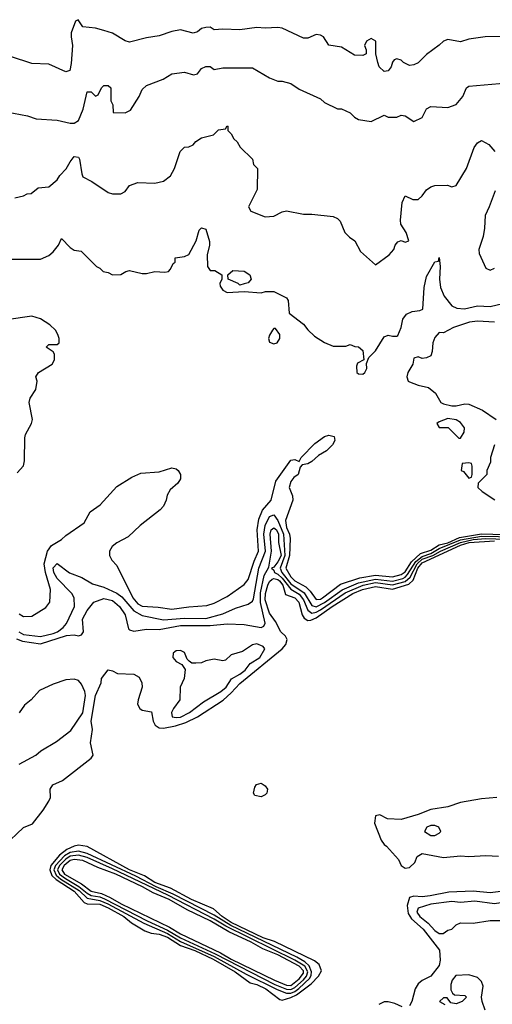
# Model space of a CAD drawing. Header units: inches. Extents: x 2348352 to 2479776, y 460422 to 613655.
# Tile 397 of 590: x 2410713 to 2412940, y 552817 to 557451. Entities that reach past the tile are written whole.
import ezdxf

# ---------------------------------------------------------------- set-up
doc = ezdxf.new("R2010")
doc.units = ezdxf.units.IN
doc.header["$MEASUREMENT"] = 0
doc.layers.add('C4515', color=7, linetype='Continuous')

msp = doc.modelspace()

# ---------------------------------------------------------------- linework, layer by layer
at = {"layer": 'C4515', "color": 4}
for points, elevation in [([(2413010, 557372.4), (2412906, 557370), (2412830, 557359.1), (2412790, 557346.8), (2412730, 557357.3), (2412710, 557350.7), (2412690, 557330.8), (2412630, 557286.8), (2412591.2, 557248.8), (2412570, 557238), (2412550, 557235.5), (2412521, 557250), (2412510, 557261), (2412490, 557266.8), (2412478, 557262), (2412470, 557252), (2412462.7, 557230), (2412450, 557211), (2412430, 557208), (2412407.7, 557230), (2412400.7, 557250), (2412391.3, 557290), (2412391, 557350), (2412370, 557362), (2412348, 557350), (2412338, 557330), (2412346, 557310), (2412346, 557290), (2412330, 557282), (2412290, 557284.7), (2412230, 557322), (2412170, 557332), (2412144.7, 557370), (2412130, 557378.8), (2412110, 557381), (2412070, 557364.7), (2412050, 557364.7), (2411950, 557410.7), (2411930, 557414.8), (2411870, 557410.8), (2411830, 557414), (2411750, 557404), (2411670, 557406.8), (2411630, 557402.8), (2411610, 557415.5), (2411590, 557414.9), (2411569.7, 557410.3), (2411550, 557394), (2411530, 557387.3), (2411470, 557402.8), (2411430, 557394.8), (2411370, 557374.8), (2411310, 557366), (2411230, 557346), (2411210, 557351), (2411150, 557387.3), (2411110, 557400.7), (2411070, 557410.7), (2411010, 557418), (2410988.9, 557451.1), (2410975.3, 557444.7), (2410955.6, 557390), (2410954.7, 557370), (2410962, 557330), (2410954.9, 557245.1), (2410948.7, 557211.3), (2410930, 557206), (2410850, 557242), (2410770, 557244.7), (2410670, 557278)], 56), ([(2410650, 557018), (2410750, 556998), (2410790, 556984.7), (2410890, 556978), (2410950, 556964.7), (2410970, 556964.7), (2410990, 556976), (2411012.3, 557030), (2411030, 557112), (2411050, 557111.3), (2411070, 557091.3), (2411082, 557098), (2411098, 557130), (2411110, 557142), (2411130, 557142), (2411142, 557130), (2411142, 557070), (2411152, 557050), (2411154, 557014), (2411210, 557012), (2411234.6, 557025.4), (2411275.3, 557090), (2411290, 557122), (2411310, 557142), (2411389.1, 557170.9), (2411430, 557196), (2411490, 557204.7), (2411531.6, 557191.6), (2411550, 557196), (2411570, 557222), (2411590, 557231.3), (2411610, 557231.3), (2411630, 557216), (2411670, 557224.7), (2411810, 557224.7), (2411890, 557178), (2411930, 557162), (2411950, 557162), (2411990, 557151.3), (2412030, 557124.7), (2412130, 557078), (2412150, 557062), (2412210, 557032), (2412230, 557032), (2412270, 557012), (2412290, 556992), (2412310, 556982), (2412370, 556972), (2412430, 557002), (2412450, 556992), (2412490, 556992), (2412510, 557002), (2412530, 556998), (2412570, 556971.3), (2412609.1, 556990.9), (2412630, 557032), (2412650, 557042), (2412730, 557038), (2412770, 557051.3), (2412802, 557090), (2412818, 557130), (2412830, 557138), (2413010, 557154)], 52), ([(2410690, 556612), (2410730, 556622), (2410748.4, 556631.6), (2410767.3, 556632.7), (2410800.4, 556659.6), (2410850, 556664.7), (2410890, 556698), (2410902, 556718), (2410931.1, 556748.9), (2410950, 556782.8), (2410970, 556806.8), (2410990, 556804.7), (2410994.6, 556794.6), (2411004.9, 556724.9), (2411010.9, 556710.9), (2411052, 556690), (2411130, 556638), (2411150, 556631.3), (2411190, 556632), (2411210, 556642), (2411230, 556671.3), (2411270, 556684.7), (2411350, 556682), (2411390, 556691.3), (2411423.1, 556716.9), (2411442, 556750), (2411468.7, 556830), (2411488.9, 556851.1), (2411510, 556852), (2411530, 556862), (2411542.7, 556877.3), (2411570, 556894.8), (2411626, 556910), (2411650, 556932), (2411682, 556938), (2411690, 556952), (2411694, 556950), (2411694, 556930), (2411710, 556914), (2411722, 556890), (2411736.9, 556876.9), (2411751.6, 556851.6), (2411810, 556794), (2411814, 556770), (2411834, 556750), (2411832.7, 556652.7), (2411791.3, 556570), (2411802, 556550), (2411870, 556522.8), (2411910, 556526.8), (2411950, 556546.8), (2411970, 556551), (2412050, 556536), (2412090, 556536), (2412190, 556524.7), (2412210, 556516), (2412223.5, 556503.5), (2412244.7, 556450), (2412267.1, 556427.1), (2412292, 556410), (2412319.6, 556359.6), (2412390, 556298), (2412454.8, 556345.2), (2412475.3, 556370), (2412482, 556390), (2412494.6, 556405.4), (2412510, 556412), (2412530, 556404.7), (2412546, 556410), (2412534, 556450), (2412509.4, 556489.4), (2412507, 556507), (2412515.3, 556590), (2412530, 556622), (2412565.4, 556605.4), (2412590, 556604.7), (2412610, 556622), (2412629.3, 556650.7), (2412650, 556664.7), (2412670, 556671.3), (2412728.4, 556671.6), (2412750, 556664.7), (2412770, 556671.3), (2412819, 556750), (2412855.3, 556850), (2412870, 556872), (2412890, 556882), (2412923.6, 556863.6), (2412952, 556830)], 48), ([(2412953.7, 556646.3), (2412926, 556570), (2412906, 556530), (2412904, 556470), (2412897.3, 556430), (2412876, 556370), (2412878, 556350), (2412910, 556282), (2412930, 556272), (2412950, 556282)], 48), ([(2410670, 556324.7), (2410810, 556324.7), (2410850, 556342), (2410870, 556358), (2410895.3, 556390), (2410910, 556422), (2410950, 556378.8), (2410970, 556366), (2411002, 556362), (2411074, 556290), (2411090, 556282), (2411106, 556266), (2411130, 556261), (2411150, 556251), (2411190, 556251.3), (2411213.6, 556266.4), (2411230, 556271), (2411290, 556256), (2411310, 556256), (2411350, 556266), (2411397.2, 556262.8), (2411413.6, 556266.4), (2411423.1, 556276.9), (2411436.4, 556303.6), (2411446, 556310), (2411446, 556330), (2411490, 556336), (2411510, 556346), (2411543.7, 556410), (2411559, 556461), (2411570, 556471), (2411590, 556464.7), (2411607.1, 556407.1), (2411607.3, 556390), (2411595.8, 556344.2), (2411598, 556290), (2411610, 556270.8), (2411632, 556270), (2411664.7, 556250), (2411666, 556230), (2411656, 556210), (2411656.9, 556196.9), (2411670, 556178), (2411690, 556166.8), (2411770, 556172), (2411850, 556166), (2411871.1, 556171.1), (2411910, 556171.3), (2411970, 556142), (2411978, 556130), (2411982, 556070), (2412050, 556018), (2412070.7, 555990.7), (2412101.4, 555961.4), (2412150, 555931.3), (2412190, 555914), (2412250, 555914), (2412270, 555922), (2412292.7, 555912.7), (2412310, 555912), (2412330, 555894), (2412334, 555850), (2412305.4, 555834.6), (2412299.6, 555820.4), (2412301, 555790), (2412310, 555784), (2412330, 555782.8), (2412339, 555790), (2412348.7, 555810), (2412347.3, 555832.7), (2412358, 555862), (2412390, 555892), (2412430, 555958), (2412450, 555966), (2412470, 555961), (2412490, 555961), (2412494.5, 555965.5), (2412510, 556002), (2412518.4, 556041.6), (2412535.1, 556064.9), (2412562.3, 556077.7), (2412598.3, 556081.7), (2412612, 556088), (2412619.3, 556190), (2412630, 556242), (2412670, 556312), (2412686, 556314), (2412690, 556332), (2412694.8, 556290), (2412690.7, 556230), (2412696.3, 556190), (2412713.4, 556150), (2412750, 556104), (2412773.2, 556093.2), (2412809.4, 556090.6), (2412870, 556104), (2412930, 556100.7), (2412990, 556116)], 44), ([(2410701.2, 555318.8), (2410730, 555352), (2410735.5, 555375.5), (2410736.4, 555483.6), (2410740.4, 555499.6), (2410769, 555550), (2410772.7, 555570), (2410757.2, 555650), (2410762, 555670), (2410788.7, 555710), (2410795.3, 555750), (2410788.7, 555770), (2410802, 555790), (2410865.2, 555830), (2410876, 555850), (2410876.5, 555876.5), (2410870, 555888), (2410838, 555910), (2410850, 555922), (2410890, 555922), (2410898, 555930), (2410899, 555950), (2410892.3, 555970), (2410880.9, 555990), (2410854.2, 556014.2), (2410810, 556042.9), (2410770, 556055.6), (2410650, 556038)], 44), ([(2412950, 556027), (2412870, 556032.7), (2412832.5, 556027.5), (2412757.6, 556002.4), (2412710, 555977.2), (2412690, 555979), (2412670, 555955.3), (2412659.1, 555930), (2412657.3, 555890), (2412650.6, 555869.4), (2412630, 555859), (2412610, 555857.2), (2412590, 555864), (2412570, 555858), (2412564.9, 555830), (2412542.4, 555790), (2412538, 555770), (2412544, 555750), (2412550, 555746), (2412590, 555730.5), (2412639.9, 555719.9), (2412672.7, 555692.7), (2412698, 555650), (2412710, 555642.8), (2412750, 555633.4), (2412770, 555633.4), (2412810, 555643), (2412830, 555642), (2412893.7, 555613.7), (2412958, 555570)], 44), ([(2410710, 554654), (2410730, 554642.8), (2410770, 554644), (2410835.6, 554684.4), (2410855.1, 554710), (2410858.4, 554770), (2410834.6, 554850), (2410828.6, 554890), (2410843.8, 554950), (2410863.2, 554976.8), (2410910, 555004.9), (2410930, 555023.8), (2411016.5, 555083.5), (2411044.5, 555135.5), (2411092.1, 555167.9), (2411170, 555254.8), (2411241.3, 555298.7), (2411283.9, 555316.1), (2411370, 555323), (2411430, 555342), (2411450, 555337.3), (2411458.8, 555330), (2411470.7, 555310), (2411470.8, 555290), (2411458, 555270), (2411421.4, 555238.6), (2411407.1, 555212.9), (2411402.8, 555190), (2411390, 555162), (2411375.2, 555144.8), (2411281, 555070), (2411223.5, 555016.5), (2411170, 554989), (2411147.9, 554972.1), (2411136, 554950), (2411136, 554930), (2411146.8, 554906.8), (2411170, 554882), (2411246, 554730), (2411270, 554701.1), (2411290, 554690.4), (2411365.8, 554685.8), (2411430, 554676.4), (2411510, 554688.4), (2411594.4, 554694.4), (2411630, 554705.5), (2411690, 554737.1), (2411770, 554793), (2411790, 554816.3), (2411817.1, 554902.9), (2411838, 554950), (2411832.4, 555050), (2411839.6, 555100.4), (2411857.3, 555142.7), (2411897.3, 555190), (2411920.3, 555279.7), (2411990, 555378), (2412010, 555381), (2412030, 555372), (2412039, 555390), (2412103.6, 555456.4), (2412150, 555488.9), (2412170, 555495.2), (2412194.9, 555490), (2412198.7, 555470), (2412187.2, 555450), (2412158, 555422), (2412120.4, 555399.6), (2412090, 555371.8), (2412070, 555360.7), (2412044.7, 555355.3), (2412035.3, 555344.7), (2412024.7, 555310), (2412004.1, 555295.9), (2411990, 555277.2), (2411983.1, 555250), (2411998, 555210), (2412000.5, 555190), (2411965.9, 555094.1), (2411970, 555060.5), (2411984.5, 555030), (2411988.2, 555010), (2411983.7, 554930), (2411967.3, 554870), (2411990, 554829.2), (2412010, 554809.4), (2412062, 554782), (2412082.2, 554762.2), (2412110, 554722.7), (2412130, 554724.5), (2412139.7, 554730), (2412225.4, 554794.6), (2412315.5, 554824.5), (2412390, 554836.8), (2412470, 554829.1), (2412510, 554840.1), (2412530, 554852.9), (2412560.1, 554899.9), (2412601.3, 554938.7), (2412650, 554954), (2412690, 554978.8), (2412730, 554989.1), (2412785.2, 555014.8), (2412890, 555031.7), (2413050, 555027.3)], 36), ([(2412951, 555450), (2412931.3, 555390), (2412930.9, 555369.1), (2412914, 555330), (2412914, 555310), (2412874, 555270), (2412872, 555250), (2412892, 555230), (2412951.3, 555191.3)], 44), ([(2410708.1, 554570), (2410730, 554558), (2410810, 554548.4), (2410870, 554561.5), (2410891.3, 554570), (2410917.4, 554590), (2410933.7, 554610), (2410971.1, 554690), (2410969.6, 554730), (2410958.7, 554750), (2410890, 554820.5), (2410873, 554850), (2410870, 554871.3), (2410890, 554891), (2410947.9, 554847.9), (2411005.5, 554825.5), (2411055.6, 554795.6), (2411110, 554780.3), (2411170, 554752.6), (2411194.3, 554734.3), (2411250, 554668.9), (2411290, 554646.5), (2411390, 554627.1), (2411490, 554635), (2411590, 554633.2), (2411670, 554654.6), (2411730, 554681.6), (2411790, 554700.7), (2411810, 554714), (2411814.6, 554725.4), (2411839.5, 554870), (2411871.3, 554950), (2411864.1, 555030), (2411869.2, 555070.8), (2411890, 555112.4), (2411910, 555120.7), (2411930, 555094.4), (2411956.6, 555030), (2411962.6, 554930), (2411940.7, 554870), (2411948.1, 554850), (2411990, 554796.3), (2412053.2, 554753.2), (2412090, 554694), (2412110, 554687.5), (2412150, 554708.1), (2412232.1, 554767.9), (2412310, 554800.1), (2412390, 554818.1), (2412470, 554809.2), (2412518.3, 554821.7), (2412530, 554827), (2412540.8, 554839.2), (2412579.4, 554900.6), (2412610, 554925.2), (2412650, 554938.9), (2412690, 554961.5), (2412790, 555002.7), (2412890, 555020.2), (2413050, 555016.4)], 32), ([(2410697.5, 554537.5), (2410725.6, 554525.6), (2410810, 554513.5), (2410933.1, 554553.1), (2410970, 554555.5), (2410990, 554550.8), (2411004.7, 554555.3), (2411012.7, 554570), (2411009.3, 554630), (2411030, 554671), (2411062, 554710), (2411110, 554727.7), (2411150, 554717), (2411183.8, 554690), (2411210.3, 554650), (2411224.9, 554584.9), (2411230, 554578.8), (2411250, 554573.4), (2411310, 554583), (2411370, 554581.1), (2411470, 554600.2), (2411610, 554599.2), (2411690, 554607.2), (2411770, 554603.8), (2411850, 554590.7), (2411862.7, 554597.3), (2411869.4, 554610.6), (2411848, 554708), (2411846.9, 554753.1), (2411864.8, 554835.2), (2411886.3, 554873.7), (2411899.9, 554950), (2411893.3, 555030), (2411898.3, 555050), (2411910, 555059.6), (2411922.6, 555050), (2411932.6, 555030), (2411932.1, 554990), (2411945, 554930), (2411930, 554898.8), (2411910, 554875.1), (2411898.8, 554870), (2411910, 554860.7), (2411914, 554850), (2411930, 554842), (2411950, 554822.2), (2411990, 554770.8), (2412030, 554747.1), (2412050, 554720.8), (2412071.3, 554671.3), (2412090, 554658.5), (2412110, 554662), (2412130, 554673.3), (2412246.2, 554753.8), (2412331.1, 554790), (2412390, 554801.9), (2412470, 554791.8), (2412530, 554806.8), (2412553.2, 554826.8), (2412585.8, 554890), (2412610, 554911.5), (2412660.6, 554930), (2412695.6, 554950), (2412790, 554990.9), (2412850, 555004.3), (2412909.9, 555010.1), (2413050, 555005.1)], 28), ([(2410638.2, 553561.8), (2410730, 553649.1), (2410772.9, 553667.1), (2410823.5, 553730), (2410850, 553773.4), (2410857.7, 553790), (2410856.2, 553830), (2410869.2, 553850), (2410915.1, 553870), (2411050, 553976), (2411059.3, 553990), (2411047, 554047), (2411056.3, 554110), (2411049.7, 554150), (2411069.8, 554270.2), (2411097.2, 554330), (2411099, 554350), (2411129.4, 554390.6), (2411150, 554386.8), (2411174.4, 554374.4), (2411250.3, 554370.3), (2411276.5, 554356.5), (2411288.5, 554330), (2411290.4, 554310), (2411270.6, 554250), (2411268.2, 554230), (2411278.8, 554210), (2411290, 554202), (2411334, 554194), (2411342, 554150), (2411350.4, 554130), (2411370, 554119), (2411390, 554116.5), (2411447.3, 554127.3), (2411496.3, 554143.7), (2411550, 554170.2), (2411671.2, 554248.8), (2411710, 554282.2), (2411750, 554327.2), (2411949.8, 554490), (2411967.2, 554510), (2411973.9, 554533.9), (2411965.6, 554550), (2411943.5, 554570), (2411918, 554618), (2411890, 554657.4), (2411870, 554721.2), (2411870.8, 554750), (2411882.1, 554790), (2411890, 554807.4), (2411902.2, 554817.8), (2411910, 554821.4), (2411930, 554816.6), (2411936.8, 554810), (2411952.2, 554790), (2411966.1, 554746.1), (2412010, 554730.2), (2412028.9, 554710), (2412043.6, 554650), (2412053.6, 554633.6), (2412070, 554623.2), (2412085.5, 554625.5), (2412110, 554635.7), (2412185.3, 554690), (2412283.1, 554750), (2412328.3, 554770), (2412390, 554783), (2412470, 554771.6), (2412546, 554794), (2412567.5, 554812.5), (2412588.8, 554870), (2412610, 554894.8), (2412790, 554977.7), (2412830.4, 554990.4), (2412950, 554998.2)], 24), ([(2410710, 553947), (2410789.3, 553990), (2410812.7, 554010), (2410886.4, 554053.6), (2410954, 554106), (2411010.7, 554189.3), (2411023.1, 554270), (2411019.1, 554290), (2411003.3, 554323.3), (2410990, 554340.9), (2410970, 554347.3), (2410930, 554343.7), (2410870, 554324.5), (2410806, 554294), (2410766, 554250), (2410734.9, 554225.1), (2410710, 554189.3)], 28), ([(2412961, 553790), (2412890, 553784.8), (2412790, 553767.3), (2412730, 553746.9), (2412650, 553734), (2412590, 553709.6), (2412510, 553686.6), (2412446, 553690), (2412410, 553708.7), (2412390, 553704), (2412385.2, 553670), (2412415.6, 553590), (2412430, 553569.1), (2412441.4, 553561.4), (2412497.8, 553497.8), (2412510, 553470.8), (2412530, 553458), (2412550, 553461), (2412575.1, 553484.9), (2412586.6, 553513.4), (2412610, 553526.8), (2412710, 553507.3), (2412790, 553516.4), (2412830, 553512.4), (2412910, 553518), (2412970, 553514.9)], 24), ([(2413030, 553353.5), (2412930, 553342), (2412850, 553348.8), (2412736, 553344), (2412647.3, 553327.3), (2412610, 553323.5), (2412570, 553326.6), (2412550, 553319), (2412538.2, 553281.8), (2412543.8, 553243.8), (2412559.8, 553219.8), (2412613.8, 553170), (2412691.1, 553071.1), (2412694.9, 553025.1), (2412690, 552999), (2412650, 552949.3), (2412610, 552929.3), (2412590, 552913.2), (2412577.1, 552890), (2412560.5, 552830), (2412550.2, 552809.8)], 24), ([(2412906.6, 552790), (2412891.6, 552830), (2412889, 552851), (2412897.5, 552902.5), (2412890, 552924), (2412870, 552942.9), (2412830, 552955.6), (2412767.9, 552952.1), (2412751.3, 552930), (2412744.7, 552910), (2412745.4, 552885.4), (2412752, 552870), (2412762, 552862), (2412810, 552858), (2412818, 552850), (2412798, 552830), (2412770, 552819), (2412744, 552824), (2412727.3, 552847.3), (2412710, 552848), (2412692, 552830), (2412716, 552816)], 28), ([(2412514.7, 552805.3), (2412480.9, 552820.9), (2412450, 552829), (2412430, 552828.5), (2412404.6, 552815.4)], 24)]:
    msp.add_lwpolyline(points, dxfattribs=dict(at, elevation=elevation))
for points, elevation in [([(2411750, 556202), (2411742, 556210), (2411695.3, 556230), (2411694, 556250), (2411718, 556270), (2411770, 556267.7), (2411797.3, 556250), (2411804, 556230), (2411790, 556213.2), (2411770, 556208)], 44), ([(2411918, 555998), (2411910, 555998), (2411904.7, 555990), (2411890, 555966), (2411886, 555950), (2411890, 555934), (2411910, 555926), (2411926, 555930), (2411938, 555950), (2411938, 555970)], 44), ([(2412730, 555574), (2412690, 555559), (2412678, 555550), (2412690, 555532), (2412732, 555532), (2412782, 555482), (2412790, 555482), (2412808, 555510), (2412808.7, 555530), (2412790, 555555.3), (2412770, 555568)], 44), ([(2412830, 555366), (2412798, 555362), (2412794, 555330), (2412804.7, 555324.7), (2412830, 555294), (2412842, 555298), (2412846, 555310), (2412846, 555350), (2412842, 555362)], 44), ([(2411830, 554514), (2411810, 554508.7), (2411762.5, 554477.5), (2411710, 554461.2), (2411682.8, 554437.2), (2411670, 554433.2), (2411630, 554440.9), (2411590, 554433.6), (2411570, 554424.2), (2411542.4, 554422.4), (2411523.3, 554423.3), (2411511.7, 554431.7), (2411502, 554442), (2411490, 554473.2), (2411470, 554482.7), (2411450, 554481.2), (2411443.4, 554476.6), (2411436, 554470), (2411434.8, 554450), (2411450, 554431), (2411476.3, 554416.3), (2411493, 554393), (2411488.2, 554350), (2411468.5, 554310), (2411467.7, 554250), (2411437.1, 554210), (2411428.5, 554190), (2411431.3, 554170), (2411450, 554166.5), (2411470, 554169.2), (2411512.3, 554190), (2411579.6, 554240.4), (2411661.2, 554290), (2411685.2, 554310), (2411711.3, 554348.7), (2411750, 554370.7), (2411775.1, 554390), (2411799.3, 554420.7), (2411844, 554450), (2411868, 554490), (2411860.4, 554500.4)], 28), ([(2411850, 553793.2), (2411820.2, 553800.2), (2411815.3, 553810), (2411821.2, 553838.8), (2411828.4, 553851.6), (2411850, 553857.3), (2411870, 553846), (2411880.7, 553830), (2411877.3, 553810), (2411870, 553802.7)], 16), ([(2412650, 553659.3), (2412631.3, 553650), (2412621, 553630), (2412650, 553611), (2412670, 553611.3), (2412690, 553622), (2412698, 553630), (2412688, 553650), (2412670, 553659)], 28), ([(2410990, 553565.3), (2410970, 553561.5), (2410934.2, 553545.8), (2410900.9, 553519.1), (2410859.2, 553470), (2410854.7, 553450), (2410863.6, 553423.6), (2410883.8, 553403.8), (2410970.1, 553350), (2411016.4, 553296.4), (2411030.1, 553290.1), (2411090, 553288.6), (2411130, 553271.4), (2411203.9, 553230), (2411239.9, 553199.9), (2411302.5, 553162.5), (2411332.5, 553152.5), (2411370, 553147.5), (2411410, 553132.8), (2411470, 553093.5), (2411537.8, 553070), (2411623.8, 553030), (2411728.1, 552970), (2411798.3, 552918.3), (2411830.5, 552910), (2411873.1, 552890), (2411939.3, 552839.3), (2411950, 552837), (2411990, 552848.6), (2412017.7, 552862.3), (2412086.5, 552913.5), (2412121.3, 552950), (2412135.3, 552975.3), (2412124.1, 553004.1), (2412102, 553022), (2411913.1, 553113.1), (2411859.8, 553130), (2411710, 553202.4), (2411667.7, 553230), (2411626.1, 553266.1), (2411522, 553310), (2411422.9, 553362.9), (2411350, 553390.6), (2411301.1, 553421.1), (2411230, 553450.6), (2411030, 553559.1)], 24), ([(2410990, 553537.8), (2410950, 553531.4), (2410924.2, 553515.8), (2410880.8, 553470), (2410874.3, 553450), (2410885.1, 553425.1), (2410906.7, 553406.7), (2410992.9, 553352.9), (2411030, 553317), (2411090, 553306.3), (2411128.5, 553290), (2411298.2, 553198.2), (2411410, 553150.4), (2411470, 553112.6), (2411630, 553041.7), (2411779.3, 552959.3), (2411926.4, 552886.4), (2411969.6, 552869.6), (2411990, 552869.6), (2412010, 552877.4), (2412028.3, 552891.7), (2412079.4, 552940.6), (2412086.1, 552953.9), (2412088.5, 552970), (2412077.7, 552997.7), (2412056.3, 553016.3), (2412018.2, 553038.2), (2411707.5, 553187.5), (2411630, 553236.6), (2411435.4, 553335.4), (2411355.3, 553370), (2411259.9, 553419.9), (2411030, 553527.4)], 28), ([(2410990, 553518.8), (2410950, 553514.2), (2410930, 553500.6), (2410899.6, 553470), (2410891.5, 553450), (2410900.3, 553430), (2410928.4, 553408.4), (2410991.9, 553371.9), (2411030, 553339.3), (2411049.7, 553329.7), (2411090, 553322.2), (2411113, 553313), (2411312.9, 553210), (2411410, 553165.3), (2411470, 553129.2), (2411634.3, 553054.3), (2411915.6, 552910), (2411970, 552887.8), (2411990, 552886.7), (2412010, 552896), (2412050, 552932.9), (2412065, 552950), (2412070.4, 552970), (2412055.9, 552995.9), (2412010, 553025.5), (2411684.5, 553184.5), (2411630, 553218.2), (2411410.5, 553330.5), (2411150, 553455.2), (2411030, 553507.4)], 32), ([(2410970, 553499), (2410950, 553493.7), (2410922.1, 553470), (2410911, 553450), (2410924.4, 553430), (2411004.6, 553384.6), (2411050, 553350.2), (2411098.2, 553338.2), (2411139.2, 553319.2), (2411190.3, 553290), (2411419.4, 553179.4), (2411470, 553148.2), (2411659.5, 553059.5), (2411709.3, 553030), (2411914, 552930), (2411970, 552906.4), (2411990, 552905.7), (2412030, 552936.3), (2412050, 552963.1), (2412050, 552974.4), (2412030, 552996.4), (2411930, 553049.2), (2411858, 553078), (2411803.5, 553110), (2411698.6, 553158.6), (2411609.7, 553210), (2411502, 553262), (2411416.5, 553310), (2411341.4, 553341.4), (2411291.7, 553370), (2411165.7, 553430), (2411080.7, 553460.7), (2411010, 553493.7)], 36), ([(2412857.5, 553302.5), (2412790, 553296.9), (2412750, 553301.1), (2412650, 553288.7), (2412590.5, 553270), (2412584.6, 553250), (2412598.9, 553230), (2412638.6, 553198.6), (2412670, 553164.9), (2412690, 553150.7), (2412709.2, 553150.8), (2412730, 553166), (2412750, 553171.3), (2412770, 553191), (2412790, 553201), (2412850, 553198.8), (2412930, 553211.3), (2412990, 553210.8), (2413034, 553230), (2413049.3, 553250.7), (2413052.7, 553270), (2413049.2, 553289.2), (2413010, 553299.6), (2412950, 553289.3)], 28)]:
    msp.add_lwpolyline(points, close=True, dxfattribs=dict(at, elevation=elevation))

doc.saveas('drawing.dxf')
